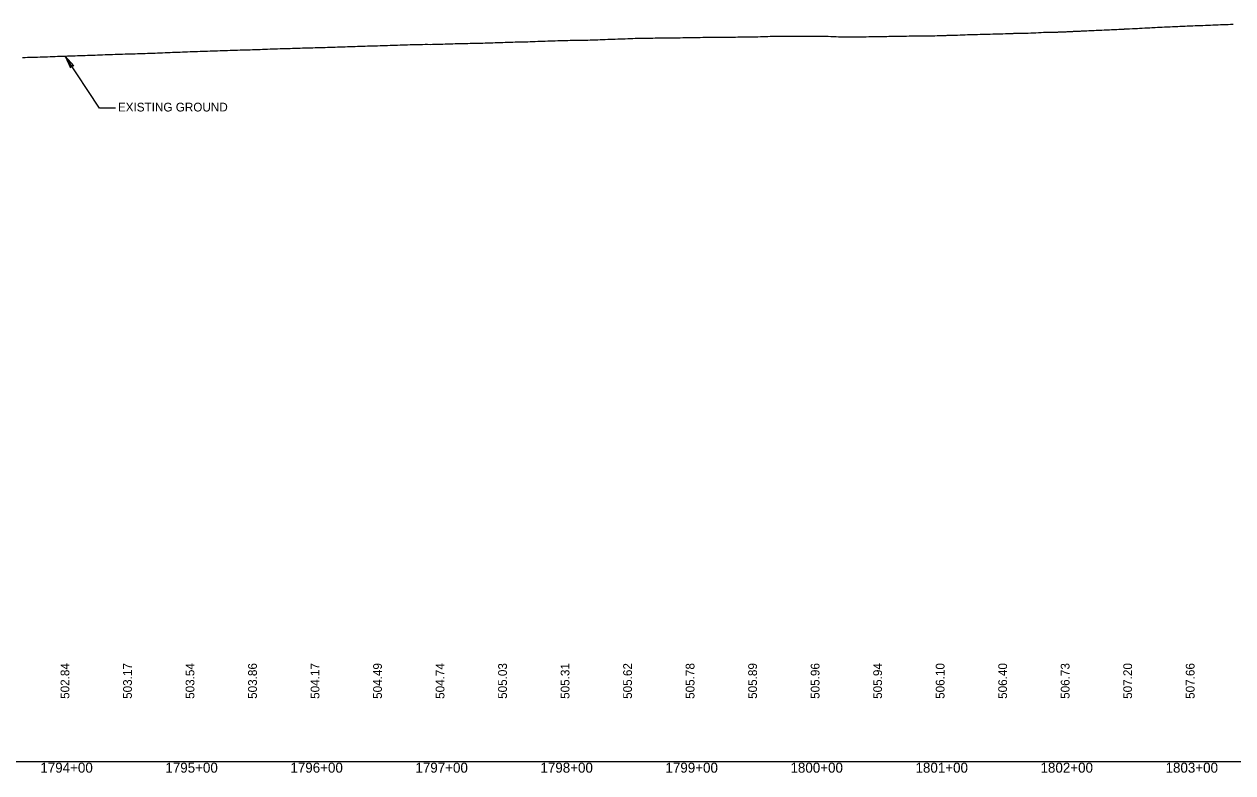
# Model space of a CAD drawing. Extents: x 2017200 to 2047700, y 854850 to 893350.
# Drawn here: x 2034363 to 2035330, y 859091 to 859689 of the extents above; entities that cross this region are included whole.
import ezdxf

# ---------------------------------------------------------------- set-up
doc = ezdxf.new("R2010")
doc.units = 0
for name, color, linetype in [('RD_DDB_Profile_EX', 7, 'Continuous'), ('RD_DDB_Profile_Lbl', 7, 'Continuous'), ('RD_DDB_StaTX', 7, 'Continuous'), ('RD_DDB_StripGrade', 7, 'Continuous'), ('RD_GPK_Profile_Cell', 7, 'Continuous')]:
    doc.layers.add(name, color=color, linetype=linetype)

msp = doc.modelspace()

# ---------------------------------------------------------------- linework, layer by layer
at = {"layer": 'RD_DDB_Profile_EX'}
msp.add_lwpolyline([(2034361.55, 859662.87), (2034363.55, 859662.95), (2034365.55, 859662.98), (2034367.55, 859663.02), (2034369.55, 859663.08), (2034371.55, 859663.19), (2034373.55, 859663.21), (2034375.55, 859663.32), (2034377.55, 859663.38), (2034379.55, 859663.43), (2034381.55, 859663.48), (2034383.55, 859663.6), (2034385.55, 859663.68), (2034387.55, 859663.72), (2034389.55, 859663.81), (2034391.55, 859663.89), (2034393.55, 859663.97), (2034395.55, 859664), (2034397.55, 859664.09), (2034399.55, 859664.17), (2034401.55, 859664.19), (2034403.55, 859664.28), (2034405.55, 859664.36), (2034407.56, 859664.46), (2034409.56, 859664.46), (2034411.56, 859664.53), (2034413.56, 859664.64), (2034415.56, 859664.67), (2034417.56, 859664.74), (2034419.56, 859664.82), (2034421.56, 859664.94), (2034423.56, 859664.94), (2034425.56, 859665.02), (2034427.56, 859665.14), (2034429.56, 859665.16), (2034431.56, 859665.22), (2034433.56, 859665.29), (2034435.56, 859665.39), (2034437.56, 859665.45), (2034439.56, 859665.53), (2034441.56, 859665.61), (2034443.56, 859665.67), (2034445.56, 859665.7), (2034447.56, 859665.75), (2034449.56, 859665.84), (2034451.56, 859665.86), (2034453.56, 859665.93), (2034455.56, 859666.02), (2034457.56, 859666.11), (2034459.56, 859666.12), (2034461.56, 859666.17), (2034463.56, 859666.27), (2034465.56, 859666.32), (2034467.56, 859666.4), (2034469.56, 859666.49), (2034471.56, 859666.64), (2034473.56, 859666.66), (2034475.56, 859666.74), (2034477.56, 859666.83), (2034479.57, 859666.93), (2034481.57, 859666.98), (2034483.57, 859667.07), (2034485.57, 859667.18), (2034487.57, 859667.22), (2034489.57, 859667.29), (2034491.57, 859667.4), (2034493.57, 859667.46), (2034495.57, 859667.51), (2034497.57, 859667.58), (2034499.57, 859667.69), (2034501.57, 859667.74), (2034503.57, 859667.79), (2034505.57, 859667.9), (2034507.57, 859667.99), (2034509.57, 859668.01), (2034511.57, 859668.06), (2034513.57, 859668.13), (2034515.57, 859668.18), (2034517.57, 859668.23), (2034519.57, 859668.3), (2034521.57, 859668.41), (2034523.57, 859668.45), (2034525.57, 859668.53), (2034527.57, 859668.6), (2034529.57, 859668.62), (2034531.57, 859668.68), (2034533.57, 859668.72), (2034535.57, 859668.84), (2034537.57, 859668.85), (2034539.57, 859668.93), (2034541.57, 859669.03), (2034543.57, 859669.05), (2034545.57, 859669.13), (2034547.57, 859669.19), (2034549.57, 859669.3), (2034551.57, 859669.34), (2034553.57, 859669.42), (2034555.57, 859669.5), (2034557.57, 859669.61), (2034559.57, 859669.64), (2034561.57, 859669.68), (2034563.57, 859669.78), (2034565.58, 859669.84), (2034567.58, 859669.93), (2034569.58, 859670.03), (2034571.58, 859670.15), (2034573.58, 859670.11), (2034575.58, 859670.15), (2034577.58, 859670.21), (2034579.58, 859670.23), (2034581.58, 859670.3), (2034583.58, 859670.37), (2034585.61, 859670.45), (2034587.61, 859670.46), (2034589.62, 859670.54), (2034591.62, 859670.59), (2034593.62, 859670.63), (2034595.58, 859670.7), (2034597.58, 859670.81), (2034599.58, 859670.85), (2034601.58, 859670.9), (2034603.58, 859670.91), (2034605.58, 859671.02), (2034607.58, 859671.08), (2034609.58, 859671.12), (2034611.58, 859671.19), (2034613.58, 859671.26), (2034615.58, 859671.29), (2034617.58, 859671.37), (2034619.58, 859671.44), (2034621.58, 859671.55), (2034623.58, 859671.58), (2034625.58, 859671.69), (2034627.58, 859671.74), (2034629.58, 859671.8), (2034631.59, 859671.85), (2034633.59, 859671.92), (2034635.59, 859672.02), (2034637.59, 859672.06), (2034639.59, 859672.13), (2034641.59, 859672.19), (2034643.59, 859672.23), (2034645.59, 859672.28), (2034647.59, 859672.38), (2034649.59, 859672.47), (2034651.59, 859672.48), (2034653.59, 859672.54), (2034655.59, 859672.63), (2034657.59, 859672.72), (2034659.59, 859672.76), (2034661.59, 859672.82), (2034663.59, 859672.91), (2034665.59, 859672.94), (2034667.59, 859673.01), (2034669.59, 859673.08), (2034671.59, 859673.16), (2034673.59, 859673.21), (2034675.59, 859673.23), (2034677.59, 859673.29), (2034679.59, 859673.32), (2034681.59, 859673.34), (2034683.59, 859673.39), (2034685.59, 859673.42), (2034687.59, 859673.35), (2034689.59, 859673.41), (2034691.59, 859673.48), (2034693.59, 859673.48), (2034695.59, 859673.56), (2034697.6, 859673.63), (2034699.6, 859673.72), (2034701.6, 859673.72), (2034703.6, 859673.76), (2034705.6, 859673.86), (2034707.6, 859673.9), (2034709.6, 859673.92), (2034711.6, 859673.97), (2034713.6, 859674.06), (2034715.6, 859674.08), (2034717.6, 859674.12), (2034719.6, 859674.19), (2034721.6, 859674.24), (2034723.6, 859674.31), (2034725.6, 859674.35), (2034727.6, 859674.42), (2034729.6, 859674.42), (2034731.6, 859674.49), (2034733.6, 859674.59), (2034735.6, 859674.67), (2034737.6, 859674.66), (2034739.6, 859674.71), (2034741.6, 859674.85), (2034743.6, 859674.88), (2034745.6, 859674.91), (2034747.6, 859674.98), (2034749.6, 859675.13), (2034751.6, 859675.11), (2034753.6, 859675.14), (2034755.6, 859675.25), (2034757.6, 859675.26), (2034759.63, 859675.3), (2034761.6, 859675.36), (2034763.61, 859675.48), (2034765.61, 859675.46), (2034767.61, 859675.54), (2034769.61, 859675.66), (2034771.61, 859675.74), (2034773.61, 859675.79), (2034775.61, 859675.86), (2034777.61, 859675.98), (2034779.61, 859676.01), (2034781.61, 859676.09), (2034783.61, 859676.18), (2034785.61, 859676.27), (2034787.61, 859676.28), (2034789.61, 859676.34), (2034791.61, 859676.41), (2034793.61, 859676.43), (2034795.61, 859676.47), (2034797.61, 859676.55), (2034799.61, 859676.57), (2034801.61, 859676.58), (2034803.61, 859676.62), (2034805.61, 859676.68), (2034807.61, 859676.71), (2034809.61, 859676.75), (2034811.61, 859676.81), (2034812.21, 859676.81), (2034813.62, 859676.81), (2034815.61, 859676.88), (2034817.62, 859676.96), (2034819.62, 859677.03), (2034821.62, 859677.09), (2034823.62, 859677.14), (2034825.62, 859677.2), (2034827.62, 859677.27), (2034829.63, 859677.39), (2034831.63, 859677.46), (2034833.63, 859677.53), (2034835.63, 859677.6), (2034837.63, 859677.68), (2034839.63, 859677.75), (2034841.63, 859677.81), (2034843.63, 859677.87), (2034845.63, 859677.95), (2034847.63, 859678.02), (2034849.63, 859678.09), (2034851.63, 859678.17), (2034853.63, 859678.22), (2034855.63, 859678.21), (2034857.63, 859678.24), (2034859.64, 859678.31), (2034861.64, 859678.35), (2034863.64, 859678.38), (2034865.64, 859678.4), (2034867.64, 859678.45), (2034869.64, 859678.46), (2034871.64, 859678.45), (2034873.64, 859678.47), (2034875.64, 859678.49), (2034877.64, 859678.51), (2034879.64, 859678.54), (2034881.64, 859678.59), (2034883.64, 859678.67), (2034885.64, 859678.68), (2034887.64, 859678.68), (2034889.64, 859678.71), (2034891.64, 859678.71), (2034893.64, 859678.77), (2034895.63, 859678.78), (2034897.63, 859678.81), (2034899.63, 859678.89), (2034901.63, 859678.91), (2034903.63, 859678.94), (2034905.63, 859678.97), (2034907.73, 859679.01), (2034909.68, 859679), (2034911.14, 859679.01), (2034911.63, 859679.02), (2034913.66, 859679.03), (2034915.8, 859679.04), (2034917.68, 859679.05), (2034919.78, 859679.06), (2034921.62, 859679.08), (2034923.77, 859679.08), (2034925.65, 859679.09), (2034927.63, 859679.14), (2034929.68, 859679.21), (2034931.86, 859679.22), (2034933.7, 859679.23), (2034935.86, 859679.23), (2034937.64, 859679.25), (2034939.62, 859679.32), (2034941.69, 859679.31), (2034943.65, 859679.34), (2034945.74, 859679.37), (2034947.68, 859679.39), (2034949.77, 859679.44), (2034951.71, 859679.5), (2034952.08, 859679.53), (2034953.67, 859679.59), (2034955.24, 859679.64), (2034955.63, 859679.64), (2034957.74, 859679.74), (2034959.67, 859679.79), (2034961.78, 859679.84), (2034963.7, 859679.84), (2034965.81, 859679.91), (2034967.72, 859679.95), (2034968.17, 859679.95), (2034969.7, 859679.93), (2034971.28, 859679.93), (2034971.64, 859679.94), (2034973.75, 859679.98), (2034975.67, 859679.99), (2034977.77, 859679.94), (2034978.48, 859679.92), (2034979.7, 859679.9), (2034981.81, 859679.89), (2034983.68, 859679.89), (2034985.25, 859679.91), (2034985.86, 859679.92), (2034987.76, 859679.94), (2034989.85, 859679.97), (2034992.01, 859679.98), (2034993.87, 859679.97), (2034995.86, 859679.9), (2034997.89, 859679.82), (2034998.78, 859679.81), (2034999.89, 859679.8), (2035001.94, 859679.81), (2035003.95, 859679.81), (2035005.54, 859679.81), (2035005.97, 859679.81), (2035008, 859679.74), (2035010.08, 859679.66), (2035012.31, 859679.56), (2035014.16, 859679.49), (2035016.09, 859679.49), (2035018.22, 859679.47), (2035019.07, 859679.46), (2035020.16, 859679.45), (2035022.17, 859679.44), (2035024.23, 859679.39), (2035025.83, 859679.42), (2035026.39, 859679.42), (2035028.29, 859679.41), (2035030.45, 859679.43), (2035032.29, 859679.38), (2035032.6, 859679.4), (2035034.3, 859679.49), (2035036.38, 859679.48), (2035038.37, 859679.52), (2035039.36, 859679.53), (2035040.45, 859679.54), (2035042.43, 859679.55), (2035044.51, 859679.6), (2035046.13, 859679.62), (2035046.5, 859679.63), (2035048.58, 859679.66), (2035050.5, 859679.72), (2035052.89, 859679.76), (2035054.58, 859679.79), (2035056.71, 859679.81), (2035058.65, 859679.86), (2035059.66, 859679.88), (2035060.78, 859679.89), (2035062.72, 859679.94), (2035064.86, 859679.93), (2035066.71, 859679.96), (2035068.72, 859680), (2035070.8, 859680.04), (2035073.18, 859680.06), (2035074.88, 859680.08), (2035077.15, 859680.1), (2035078.96, 859680.13), (2035079.95, 859680.14), (2035080.83, 859680.15), (2035081.23, 859680.14), (2035082.93, 859680.13), (2035084.6, 859680.14), (2035084.92, 859680.15), (2035087.05, 859680.17), (2035089, 859680.19), (2035091.13, 859680.24), (2035093.07, 859680.3), (2035093.48, 859680.31), (2035095.2, 859680.38), (2035097.14, 859680.42), (2035099.26, 859680.48), (2035100.24, 859680.53), (2035101.12, 859680.58), (2035103.3, 859680.65), (2035105.2, 859680.73), (2035107.39, 859680.78), (2035109.28, 859680.82), (2035111.5, 859680.86), (2035113.36, 859680.93), (2035113.77, 859680.95), (2035115.25, 859681.04), (2035115.6, 859681.05), (2035117.34, 859681.11), (2035119.33, 859681.17), (2035120.54, 859681.22), (2035121.42, 859681.24), (2035123.4, 859681.28), (2035125.47, 859681.32), (2035127.45, 859681.39), (2035129.5, 859681.44), (2035131.5, 859681.49), (2035133.54, 859681.55), (2035134.06, 859681.56), (2035135.53, 859681.59), (2035137.55, 859681.64), (2035138.17, 859681.65), (2035139.61, 859681.69), (2035140.83, 859681.72), (2035141.65, 859681.74), (2035143.63, 859681.8), (2035145.67, 859681.87), (2035147.71, 859681.93), (2035149.75, 859682.01), (2035151.8, 859682.08), (2035153.83, 859682.15), (2035154.36, 859682.16), (2035155.91, 859682.18), (2035157.76, 859682.23), (2035160.01, 859682.28), (2035161.12, 859682.3), (2035161.85, 859682.31), (2035163.9, 859682.36), (2035165.94, 859682.39), (2035167.97, 859682.48), (2035170.06, 859682.54), (2035172.09, 859682.64), (2035174.26, 859682.76), (2035174.65, 859682.78), (2035175.91, 859682.85), (2035176.24, 859682.87), (2035178.06, 859683), (2035178.51, 859683.03), (2035180.05, 859683.11), (2035181.5, 859683.12), (2035182.19, 859683.13), (2035183.89, 859683.15), (2035184.26, 859683.16), (2035185.59, 859683.19), (2035186.34, 859683.18), (2035188.18, 859683.21), (2035188.52, 859683.2), (2035189.77, 859683.22), (2035190.16, 859683.25), (2035190.49, 859683.25), (2035192.13, 859683.3), (2035192.76, 859683.32), (2035193.99, 859683.38), (2035194.62, 859683.42), (2035194.94, 859683.43), (2035196.27, 859683.49), (2035197.02, 859683.51), (2035198.22, 859683.57), (2035199.47, 859683.62), (2035200.4, 859683.68), (2035201.71, 859683.75), (2035202.08, 859683.77), (2035202.47, 859683.77), (2035203.67, 859683.84), (2035204.53, 859683.89), (2035206.21, 859683.94), (2035206.72, 859683.95), (2035207.9, 859684), (2035208.65, 859684.04), (2035210.34, 859684.12), (2035211.01, 859684.15), (2035212.11, 859684.19), (2035212.47, 859684.2), (2035212.8, 859684.22), (2035214.47, 859684.31), (2035215.36, 859684.35), (2035216.37, 859684.39), (2035217.37, 859684.44), (2035218.61, 859684.5), (2035220.25, 859684.57), (2035220.68, 859684.59), (2035222, 859684.65), (2035222.75, 859684.69), (2035224.38, 859684.79), (2035224.79, 859684.81), (2035226.57, 859684.87), (2035226.91, 859684.89), (2035228.9, 859684.98), (2035230.68, 859685.07), (2035231.06, 859685.09), (2035232.66, 859685.16), (2035234.27, 859685.23), (2035234.78, 859685.25), (2035235.53, 859685.29), (2035236.81, 859685.34), (2035238.42, 859685.41), (2035238.89, 859685.44), (2035240.95, 859685.54), (2035242.57, 859685.62), (2035242.99, 859685.65), (2035244.78, 859685.71), (2035245.1, 859685.73), (2035246.72, 859685.82), (2035247.09, 859685.84), (2035249.23, 859685.93), (2035250.86, 859686.04), (2035252.5, 859686.11), (2035252.98, 859686.14), (2035253.37, 859686.15), (2035255, 859686.24), (2035255.82, 859686.28), (2035256.65, 859686.32), (2035257.08, 859686.34), (2035259.14, 859686.45), (2035260.79, 859686.53), (2035261.18, 859686.55), (2035262.59, 859686.63), (2035263.27, 859686.66), (2035264.92, 859686.75), (2035265.28, 859686.77), (2035267.09, 859686.88), (2035267.41, 859686.9), (2035269.35, 859687), (2035270.73, 859687.07), (2035271.19, 859687.09), (2035271.53, 859687.1), (2035273.2, 859687.17), (2035274.88, 859687.26), (2035275.28, 859687.28), (2035276.12, 859687.32), (2035277.32, 859687.37), (2035279.03, 859687.45), (2035279.36, 859687.47), (2035281.43, 859687.56), (2035283.44, 859687.65), (2035285.54, 859687.73), (2035287.28, 859687.82), (2035289.04, 859687.89), (2035289.65, 859687.92), (2035291.4, 859687.99), (2035293.17, 859688.06), (2035293.47, 859688.07), (2035295.5, 859688.15), (2035296.41, 859688.19), (2035297.55, 859688.24), (2035299.6, 859688.31), (2035301.62, 859688.38), (2035303.18, 859688.44), (2035303.69, 859688.46), (2035305.69, 859688.55), (2035307.77, 859688.62), (2035309.61, 859688.69), (2035309.94, 859688.7), (2035311.67, 859688.77), (2035313.69, 859688.84), (2035315.73, 859688.92), (2035316.7, 859688.96), (2035317.76, 859689), (2035319.78, 859689.09), (2035321.82, 859689.18), (2035323.83, 859689.24), (2035325.87, 859689.32), (2035327.83, 859689.41), (2035329.91, 859689.48)], dxfattribs=at)
at = {"layer": 'RD_DDB_Profile_Lbl'}
for p, q in [((2034423.01, 859622.28), (2034395.55, 859664)), ((2034435.87, 859622.28), (2034423.01, 859622.28))]:
    msp.add_line(p, q, dxfattribs=at)
msp.add_lwpolyline([(2034395.55, 859664), (2034400.01, 859654.5), (2034400.38, 859656.66), (2034402.52, 859656.15)], close=True, dxfattribs=at)
at = {"layer": 'RD_GPK_Profile_Cell'}
msp.add_line((2020500, 859100), (2047700, 859100), dxfattribs=at)

# ---------------------------------------------------------------- texts
at = {"layer": 'RD_DDB_Profile_Lbl'}
msp.add_text('EXISTING GROUND', height=7, dxfattribs=at).set_placement((2034437.81, 859619.67))
at = {"layer": 'RD_DDB_StaTX'}
for s, p in [('1794+00', (2034375.8, 859091)), ('1795+00', (2034475.8, 859091)), ('1796+00', (2034575.8, 859091)), ('1797+00', (2034675.8, 859091)), ('1798+00', (2034775.8, 859091)), ('1799+00', (2034875.8, 859091)), ('1800+00', (2034975.8, 859091)), ('1801+00', (2035075.8, 859091)), ('1802+00', (2035175.8, 859091)), ('1803+00', (2035275.8, 859091))]:
    msp.add_text(s, height=8, dxfattribs=at).set_placement(p)
at = {"layer": 'RD_DDB_StripGrade'}
for s, p in [('502.84', (2034399, 859150)), ('503.17', (2034449, 859150)), ('503.54', (2034499, 859150)), ('503.86', (2034549, 859150)), ('504.17', (2034599, 859150)), ('504.49', (2034649, 859150)), ('504.74', (2034699, 859150)), ('505.03', (2034749, 859150)), ('505.31', (2034799, 859150)), ('505.62', (2034849, 859150)), ('505.78', (2034899, 859150)), ('505.89', (2034949, 859150)), ('505.96', (2034999, 859150)), ('505.94', (2035049, 859150)), ('506.10', (2035099, 859150)), ('506.40', (2035149, 859150)), ('506.73', (2035199, 859150)), ('507.20', (2035249, 859150)), ('507.66', (2035299, 859150))]:
    msp.add_text(s, height=7, rotation=90, dxfattribs=at).set_placement(p)

doc.saveas('drawing.dxf')
